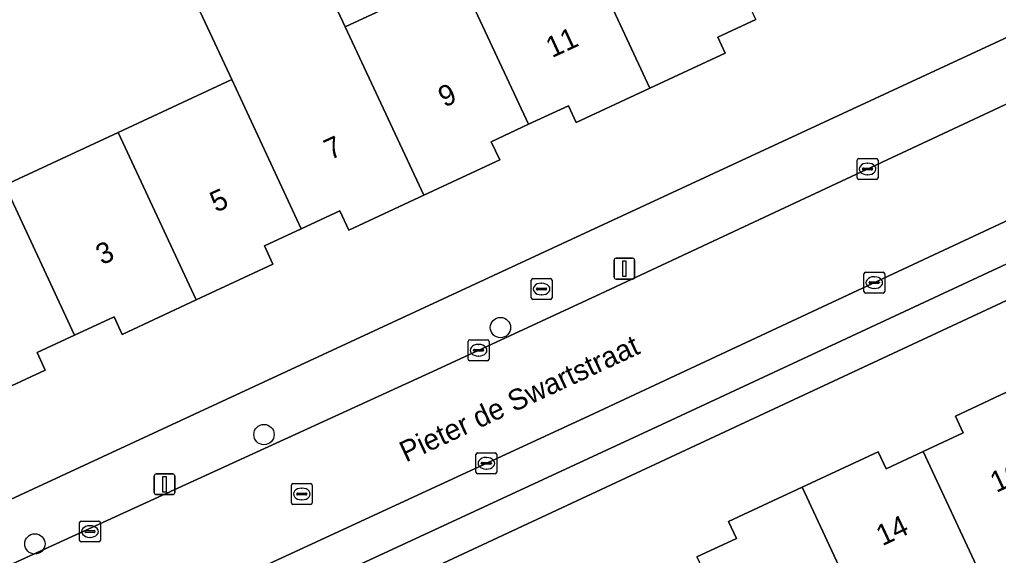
# Model space of a CAD drawing. Extents: x 160030 to 160839, y 385325 to 386450.
# Drawn here: x 160534.81 to 160581.85, y 386043.18 to 386068.94 of the extents above; entities that cross this region are included whole.
import ezdxf

# ---------------------------------------------------------------- set-up
doc = ezdxf.new("R2010")
doc.units = 0
for name, color, linetype in [('IMGEO_Boom', 7, 'Continuous'), ('IMGEO_Brandkraan', 7, 'Continuous'), ('IMGEO_Erf', 7, 'Continuous'), ('IMGEO_Kolk', 7, 'Continuous'), ('IMGEO_Lichtmast', 7, 'Continuous'), ('IMGEO_Openbare_ruimte_label', 7, 'Continuous'), ('IMGEO_Pand', 7, 'Continuous'), ('IMGEO_Pand_nummerreeks', 7, 'Continuous'), ('IMGEO_Parkeervlak_open', 7, 'Continuous'), ('IMGEO_Rijbaan_lokaal_open', 7, 'Continuous'), ('IMGEO_Rioolput', 7, 'Continuous'), ('IMGEO_Voetpad_open', 7, 'Continuous')]:
    doc.layers.add(name, color=color, linetype=linetype)

msp = doc.modelspace()

# ---------------------------------------------------------------- linework, layer by layer
at = {"layer": 'IMGEO_Boom'}
for centre in [(160557.918, 386054.132), (160546.554, 386048.989), (160535.544, 386043.732)]:
    msp.add_circle(centre, 0.489, dxfattribs=at)
at = {"layer": 'IMGEO_Brandkraan'}
for p, q in [((160559.395, 386055.56), (160559.395, 386056.412)), ((160559.47, 386056.486), (160560.322, 386056.486)), ((160559.883, 386056.266), (160559.908, 386056.266)), ((160560.396, 386056.412), (160560.396, 386055.56)), ((160559.654, 386055.98), (160559.654, 386055.992)), ((160560.092, 386055.943), (160559.694, 386055.943)), ((160559.697, 386056.029), (160560.095, 386056.029)), ((160560.138, 386055.992), (160560.138, 386055.98)), ((160560.322, 386055.486), (160559.47, 386055.486)), ((160559.906, 386055.706), (160559.881, 386055.706))]:
    msp.add_line(p, q, dxfattribs=at)
for points in [[(160559.395, 386055.56), (160559.395, 386056.412)], [(160559.47, 386056.486), (160560.322, 386056.486)], [(160560.396, 386056.412), (160560.396, 386055.56)], [(160560.322, 386055.486), (160559.47, 386055.486)]]:
    msp.add_lwpolyline(points, dxfattribs=at)
for centre, radius, start, end in [((160559.472, 386056.41), 0.0765, 91.552, 178.448), ((160559.472, 386056.41), 0.0765, 91.552, 178.448), ((160560.32, 386056.41), 0.0765, 1.552, 88.448), ((160560.32, 386056.41), 0.0765, 1.552, 88.448), ((160559.694, 386055.989), 0.0403, 85.8775, 175.7526), ((160559.691, 386055.979), 0.0366, 178.938, 274.7102), ((160560.095, 386055.986), 0.043, 264.8664, 352.4533), ((160560.099, 386055.991), 0.0386, 1.7309, 96.639), ((160559.472, 386055.562), 0.0765, 181.552, 268.448), ((160559.472, 386055.562), 0.0765, 181.552, 268.448), ((160560.32, 386055.562), 0.0765, 271.552, 358.448), ((160560.32, 386055.562), 0.0765, 271.552, 358.448)]:
    msp.add_arc(centre, radius, start, end, dxfattribs=at)
for centre, major_axis, ratio, start_param, end_param in [((160559.882, 386055.986), (-0.387, 0.002), 0.722429, 4.712389, 7.853982), ((160559.907, 386055.986), (-0.39, 0.002), 0.717154, 1.570796, 4.712389)]:
    msp.add_ellipse(centre, major_axis=major_axis, ratio=ratio, start_param=start_param, end_param=end_param, dxfattribs=at)
at = {"layer": 'IMGEO_Erf'}
for points in [[(160534.1, 386060.977), (160539.552, 386063.515), (160545.005, 386066.052), (160543.486, 386069.315), (160548.938, 386071.853), (160550.457, 386068.59), (160555.909, 386071.127), (160561.362, 386073.664), (160566.815, 386076.202), (160572.267, 386078.739), (160577.72, 386081.277), (160583.172, 386083.814), (160588.625, 386086.352), (160587.155, 386089.512), (160592.606, 386092.049), (160594.077, 386088.889), (160597.353, 386090.413)], [(160529.286, 386043.518), (160611.054, 386081.451)], [(160570.192, 386068.947), (160568.36, 386068.095), (160568.716, 386067.33), (160565.095, 386065.645), (160561.551, 386063.996), (160561.18, 386064.793), (160559.271, 386063.905), (160557.475, 386063.069), (160557.883, 386062.192), (160554.228, 386060.491), (160550.635, 386058.819), (160550.204, 386059.746), (160548.344, 386058.88), (160546.574, 386058.056), (160546.984, 386057.174), (160543.301, 386055.46), (160539.743, 386053.804), (160539.348, 386054.652), (160537.454, 386053.77), (160535.655, 386052.933), (160536.045, 386052.093), (160532.541, 386050.462)], [(160603.606, 386065.395), (160534.041, 386032.952)], [(160567.359, 386043.11), (160569.254, 386043.995), (160568.875, 386044.809), (160572.417, 386046.463), (160576.063, 386048.166), (160576.447, 386047.344), (160578.236, 386048.18), (160580.161, 386049.079), (160579.786, 386049.88), (160583.298, 386051.52)]]:
    msp.add_lwpolyline(points, dxfattribs=at)
at = {"layer": 'IMGEO_Kolk'}
for p, q in [((160575.06, 386061.331), (160575.06, 386062.183)), ((160575.135, 386062.257), (160575.987, 386062.257)), ((160575.548, 386062.037), (160575.573, 386062.037)), ((160576.061, 386062.183), (160576.061, 386061.331)), ((160575.319, 386061.751), (160575.319, 386061.763)), ((160575.757, 386061.714), (160575.359, 386061.714)), ((160575.362, 386061.8), (160575.76, 386061.8)), ((160575.571, 386061.477), (160575.546, 386061.477)), ((160575.803, 386061.763), (160575.803, 386061.751)), ((160575.987, 386061.257), (160575.135, 386061.257)), ((160575.382, 386055.868), (160575.382, 386056.72)), ((160575.457, 386056.794), (160576.309, 386056.794)), ((160576.383, 386056.72), (160576.383, 386055.868)), ((160575.641, 386056.288), (160575.641, 386056.3)), ((160576.079, 386056.251), (160575.681, 386056.251)), ((160575.684, 386056.337), (160576.082, 386056.337)), ((160575.87, 386056.574), (160575.895, 386056.574)), ((160576.125, 386056.3), (160576.125, 386056.288)), ((160576.309, 386055.794), (160575.457, 386055.794)), ((160575.893, 386056.014), (160575.868, 386056.014)), ((160556.367, 386052.616), (160556.367, 386053.468)), ((160556.442, 386053.542), (160557.294, 386053.542)), ((160557.368, 386053.468), (160557.368, 386052.616)), ((160556.626, 386053.036), (160556.626, 386053.048)), ((160557.064, 386052.999), (160556.666, 386052.999)), ((160556.669, 386053.085), (160557.067, 386053.085)), ((160556.855, 386053.322), (160556.88, 386053.322)), ((160557.11, 386053.048), (160557.11, 386053.036)), ((160557.294, 386052.542), (160556.442, 386052.542)), ((160556.878, 386052.762), (160556.853, 386052.762)), ((160556.739, 386047.183), (160556.739, 386048.035)), ((160556.814, 386048.109), (160557.666, 386048.109)), ((160557.227, 386047.889), (160557.252, 386047.889)), ((160557.74, 386048.035), (160557.74, 386047.183)), ((160556.998, 386047.603), (160556.998, 386047.615)), ((160557.436, 386047.566), (160557.038, 386047.566)), ((160557.041, 386047.652), (160557.439, 386047.652)), ((160557.25, 386047.329), (160557.225, 386047.329)), ((160557.482, 386047.615), (160557.482, 386047.603)), ((160557.666, 386047.109), (160556.814, 386047.109)), ((160537.693, 386043.903), (160537.693, 386044.755)), ((160537.768, 386044.829), (160538.62, 386044.829)), ((160538.181, 386044.609), (160538.206, 386044.609)), ((160538.694, 386044.755), (160538.694, 386043.903)), ((160537.952, 386044.323), (160537.952, 386044.335)), ((160538.39, 386044.286), (160537.992, 386044.286)), ((160537.995, 386044.372), (160538.393, 386044.372)), ((160538.204, 386044.049), (160538.179, 386044.049)), ((160538.436, 386044.335), (160538.436, 386044.323)), ((160538.62, 386043.829), (160537.768, 386043.829))]:
    msp.add_line(p, q, dxfattribs=at)
for points in [[(160575.06, 386061.331), (160575.06, 386062.183)], [(160575.135, 386062.257), (160575.987, 386062.257)], [(160576.061, 386062.183), (160576.061, 386061.331)], [(160575.987, 386061.257), (160575.135, 386061.257)], [(160575.382, 386055.868), (160575.382, 386056.72)], [(160575.457, 386056.794), (160576.309, 386056.794)], [(160576.383, 386056.72), (160576.383, 386055.868)], [(160576.309, 386055.794), (160575.457, 386055.794)], [(160556.367, 386052.616), (160556.367, 386053.468)], [(160556.442, 386053.542), (160557.294, 386053.542)], [(160557.368, 386053.468), (160557.368, 386052.616)], [(160557.294, 386052.542), (160556.442, 386052.542)], [(160556.739, 386047.183), (160556.739, 386048.035)], [(160556.814, 386048.109), (160557.666, 386048.109)], [(160557.74, 386048.035), (160557.74, 386047.183)], [(160557.666, 386047.109), (160556.814, 386047.109)], [(160537.693, 386043.903), (160537.693, 386044.755)], [(160537.768, 386044.829), (160538.62, 386044.829)], [(160538.694, 386044.755), (160538.694, 386043.903)], [(160538.62, 386043.829), (160537.768, 386043.829)]]:
    msp.add_lwpolyline(points, dxfattribs=at)
for centre, radius, start, end in [((160575.137, 386062.181), 0.0765, 91.552, 178.448), ((160575.137, 386062.181), 0.0765, 91.552, 178.448), ((160575.985, 386062.181), 0.0765, 1.552, 88.448), ((160575.985, 386062.181), 0.0765, 1.552, 88.448), ((160575.359, 386061.76), 0.0403, 85.8775, 175.7526), ((160575.356, 386061.75), 0.0366, 178.938, 274.7102), ((160575.76, 386061.757), 0.043, 264.8664, 352.4533), ((160575.764, 386061.762), 0.0386, 1.7309, 96.639), ((160575.137, 386061.333), 0.0765, 181.552, 268.448), ((160575.137, 386061.333), 0.0765, 181.552, 268.448), ((160575.985, 386061.333), 0.0765, 271.552, 358.448), ((160575.985, 386061.333), 0.0765, 271.552, 358.448), ((160575.459, 386056.718), 0.0765, 91.552, 178.448), ((160575.459, 386056.718), 0.0765, 91.552, 178.448), ((160576.307, 386056.718), 0.0765, 1.552, 88.448), ((160576.307, 386056.718), 0.0765, 1.552, 88.448), ((160575.681, 386056.297), 0.0403, 85.8775, 175.7526), ((160575.678, 386056.287), 0.0366, 178.938, 274.7102), ((160576.082, 386056.294), 0.043, 264.8664, 352.4533), ((160576.086, 386056.299), 0.0386, 1.7309, 96.639), ((160575.459, 386055.87), 0.0765, 181.552, 268.448), ((160575.459, 386055.87), 0.0765, 181.552, 268.448), ((160576.307, 386055.87), 0.0765, 271.552, 358.448), ((160576.307, 386055.87), 0.0765, 271.552, 358.448), ((160556.444, 386053.466), 0.0765, 91.552, 178.448), ((160556.444, 386053.466), 0.0765, 91.552, 178.448), ((160557.292, 386053.466), 0.0765, 1.552, 88.448), ((160557.292, 386053.466), 0.0765, 1.552, 88.448), ((160556.666, 386053.045), 0.0403, 85.8775, 175.7526), ((160556.663, 386053.035), 0.0366, 178.938, 274.7102), ((160557.067, 386053.042), 0.043, 264.8664, 352.4533), ((160557.071, 386053.047), 0.0386, 1.7309, 96.639), ((160556.444, 386052.618), 0.0765, 181.552, 268.448), ((160556.444, 386052.618), 0.0765, 181.552, 268.448), ((160557.292, 386052.618), 0.0765, 271.552, 358.448), ((160557.292, 386052.618), 0.0765, 271.552, 358.448), ((160556.816, 386048.033), 0.0765, 91.552, 178.448), ((160556.816, 386048.033), 0.0765, 91.552, 178.448), ((160557.664, 386048.033), 0.0765, 1.552, 88.448), ((160557.664, 386048.033), 0.0765, 1.552, 88.448), ((160557.038, 386047.612), 0.0403, 85.8775, 175.7526), ((160557.035, 386047.602), 0.0366, 178.938, 274.7102), ((160557.439, 386047.609), 0.043, 264.8664, 352.4533), ((160557.443, 386047.614), 0.0386, 1.7309, 96.639), ((160556.816, 386047.185), 0.0765, 181.552, 268.448), ((160556.816, 386047.185), 0.0765, 181.552, 268.448), ((160557.664, 386047.185), 0.0765, 271.552, 358.448), ((160557.664, 386047.185), 0.0765, 271.552, 358.448), ((160537.77, 386044.753), 0.0765, 91.552, 178.448), ((160537.77, 386044.753), 0.0765, 91.552, 178.448), ((160538.618, 386044.753), 0.0765, 1.552, 88.448), ((160538.618, 386044.753), 0.0765, 1.552, 88.448), ((160537.992, 386044.332), 0.0403, 85.8775, 175.7526), ((160537.989, 386044.322), 0.0366, 178.938, 274.7102), ((160538.393, 386044.329), 0.043, 264.8664, 352.4533), ((160538.397, 386044.334), 0.0386, 1.7309, 96.639), ((160537.77, 386043.905), 0.0765, 181.552, 268.448), ((160537.77, 386043.905), 0.0765, 181.552, 268.448), ((160538.618, 386043.905), 0.0765, 271.552, 358.448), ((160538.618, 386043.905), 0.0765, 271.552, 358.448)]:
    msp.add_arc(centre, radius, start, end, dxfattribs=at)
for centre, major_axis, ratio, start_param, end_param in [((160575.547, 386061.757), (-0.387, 0.002), 0.722429, 4.712389, 7.853982), ((160575.572, 386061.757), (-0.39, 0.002), 0.717154, 1.570796, 4.712389), ((160575.869, 386056.294), (-0.387, 0.002), 0.722429, 4.712389, 7.853982), ((160575.894, 386056.294), (-0.39, 0.002), 0.717154, 1.570796, 4.712389), ((160556.854, 386053.042), (-0.387, 0.002), 0.722429, 4.712389, 7.853982), ((160556.879, 386053.042), (-0.39, 0.002), 0.717154, 1.570796, 4.712389), ((160557.226, 386047.609), (-0.387, 0.002), 0.722429, 4.712389, 7.853982), ((160557.251, 386047.609), (-0.39, 0.002), 0.717154, 1.570796, 4.712389), ((160538.18, 386044.329), (-0.387, 0.002), 0.722429, 4.712389, 7.853982), ((160538.205, 386044.329), (-0.39, 0.002), 0.717154, 1.570796, 4.712389)]:
    msp.add_ellipse(centre, major_axis=major_axis, ratio=ratio, start_param=start_param, end_param=end_param, dxfattribs=at)
at = {"layer": 'IMGEO_Lichtmast'}
for p, q in [((160563.375, 386056.563), (160563.375, 386057.363)), ((160563.375, 386057.363), (160563.375, 386056.563)), ((160563.475, 386057.463), (160564.265, 386057.463)), ((160564.265, 386057.463), (160563.475, 386057.463)), ((160564.365, 386057.363), (160564.365, 386056.563)), ((160564.365, 386056.563), (160564.365, 386057.363)), ((160564.265, 386056.463), (160563.475, 386056.463)), ((160563.475, 386056.463), (160564.265, 386056.463)), ((160541.28, 386046.202), (160541.28, 386047.002)), ((160541.28, 386047.002), (160541.28, 386046.202)), ((160541.38, 386047.102), (160542.17, 386047.102)), ((160542.17, 386047.102), (160541.38, 386047.102)), ((160542.27, 386047.002), (160542.27, 386046.202)), ((160542.27, 386046.202), (160542.27, 386047.002)), ((160542.17, 386046.102), (160541.38, 386046.102)), ((160541.38, 386046.102), (160542.17, 386046.102))]:
    msp.add_line(p, q, dxfattribs=at)
for points in [[(160563.795, 386057.338), (160563.945, 386057.338), (160563.945, 386056.588), (160563.795, 386056.588), (160563.795, 386057.338)], [(160541.7, 386046.977), (160541.85, 386046.977), (160541.85, 386046.227), (160541.7, 386046.227), (160541.7, 386046.977)]]:
    msp.add_lwpolyline(points, dxfattribs=at)
for centre, start, end in [((160563.475, 386057.363), 90, 180), ((160563.475, 386057.363), 90, 180), ((160564.265, 386057.363), 0, 90), ((160564.265, 386057.363), 360, 90), ((160563.475, 386056.563), 180, 270), ((160563.475, 386056.563), 180, 270), ((160564.265, 386056.563), 270, 0), ((160564.265, 386056.563), 270, 0), ((160541.38, 386047.002), 90, 180), ((160541.38, 386047.002), 90, 180), ((160542.17, 386047.002), 0, 90), ((160542.17, 386047.002), 360, 90), ((160541.38, 386046.202), 180, 270), ((160541.38, 386046.202), 180, 270), ((160542.17, 386046.202), 270, 0), ((160542.17, 386046.202), 270, 0)]:
    msp.add_arc(centre, 0.1, start, end, dxfattribs=at)
at = {"layer": 'IMGEO_Pand'}
for points in [[(160561.362, 386073.664), (160565.095, 386065.645), (160568.716, 386067.33), (160568.36, 386068.095), (160570.192, 386068.947), (160566.815, 386076.202)], [(160555.909, 386071.127), (160559.271, 386063.905), (160561.18, 386064.793), (160561.551, 386063.996), (160565.095, 386065.645), (160561.362, 386073.664)], [(160550.457, 386068.59), (160548.938, 386071.853), (160543.486, 386069.315), (160545.005, 386066.052), (160548.344, 386058.88), (160550.204, 386059.746), (160550.635, 386058.819), (160554.228, 386060.491)], [(160550.457, 386068.59), (160554.228, 386060.491), (160557.883, 386062.192), (160557.475, 386063.069), (160559.271, 386063.905), (160555.909, 386071.127)], [(160539.552, 386063.515), (160543.301, 386055.46), (160546.984, 386057.174), (160546.574, 386058.056), (160548.344, 386058.88), (160545.005, 386066.052)], [(160534.1, 386060.977), (160537.454, 386053.77), (160539.348, 386054.652), (160539.743, 386053.804), (160543.301, 386055.46), (160539.552, 386063.515)], [(160528.622, 386058.428), (160528.491, 386058.367), (160529.095, 386057.069), (160531.953, 386050.926), (160532.259, 386051.069), (160532.541, 386050.462), (160536.045, 386052.093), (160535.655, 386052.933), (160537.454, 386053.77), (160534.1, 386060.977)], [(160583.298, 386051.52), (160579.786, 386049.88), (160580.161, 386049.079), (160578.236, 386048.18), (160581.699, 386040.754), (160581.811, 386040.806), (160582.911, 386038.451), (160588.235, 386040.939), (160587.136, 386043.294)], [(160576.264, 386038.216), (160581.699, 386040.754), (160578.236, 386048.18), (160576.447, 386047.344), (160576.063, 386048.166), (160572.417, 386046.463)], [(160572.417, 386046.463), (160568.875, 386044.809), (160569.254, 386043.995), (160567.359, 386043.11), (160570.827, 386035.676), (160576.264, 386038.216)]]:
    msp.add_lwpolyline(points, close=True, dxfattribs=at)
at = {"layer": 'IMGEO_Parkeervlak_open'}
for points in [[(160602.761, 386068.931), (160586.772, 386061.38), (160562.182, 386049.896), (160535.971, 386037.772), (160523.958, 386032.271)], [(160527.36, 386031.657), (160527.529, 386031.738), (160532.44, 386034.081), (160547.948, 386041.255), (160565.431, 386049.369), (160593.459, 386062.428), (160600.998, 386065.915)]]:
    msp.add_lwpolyline(points, dxfattribs=at)
at = {"layer": 'IMGEO_Rijbaan_lokaal_open'}
msp.add_lwpolyline([(160610.476, 386077.999), (160609.628, 386077.531), (160586.824, 386067.018), (160562.72, 386055.758), (160554.883, 386052.12), (160533.543, 386042.353), (160518.937, 386035.493), (160520.989, 386030.896), (160523.958, 386032.271), (160535.971, 386037.772), (160562.182, 386049.896), (160586.772, 386061.38)], dxfattribs=at)
at = {"layer": 'IMGEO_Rioolput'}
for p, q in [((160547.869, 386045.706), (160547.869, 386046.558)), ((160547.944, 386046.632), (160548.796, 386046.632)), ((160548.357, 386046.412), (160548.382, 386046.412)), ((160548.87, 386046.558), (160548.87, 386045.706)), ((160548.128, 386046.126), (160548.128, 386046.138)), ((160548.566, 386046.089), (160548.168, 386046.089)), ((160548.171, 386046.175), (160548.569, 386046.175)), ((160548.612, 386046.138), (160548.612, 386046.126)), ((160548.796, 386045.632), (160547.944, 386045.632)), ((160548.38, 386045.852), (160548.355, 386045.852))]:
    msp.add_line(p, q, dxfattribs=at)
for points in [[(160547.869, 386045.706), (160547.869, 386046.558)], [(160547.944, 386046.632), (160548.796, 386046.632)], [(160548.87, 386046.558), (160548.87, 386045.706)], [(160548.796, 386045.632), (160547.944, 386045.632)]]:
    msp.add_lwpolyline(points, dxfattribs=at)
for centre, radius, start, end in [((160547.946, 386046.556), 0.0765, 91.552, 178.448), ((160547.946, 386046.556), 0.0765, 91.552, 178.448), ((160548.794, 386046.556), 0.0765, 1.552, 88.448), ((160548.794, 386046.556), 0.0765, 1.552, 88.448), ((160548.168, 386046.135), 0.0403, 85.8775, 175.7526), ((160548.165, 386046.125), 0.0366, 178.938, 274.7102), ((160548.569, 386046.132), 0.043, 264.8664, 352.4533), ((160548.573, 386046.137), 0.0386, 1.7309, 96.639), ((160547.946, 386045.708), 0.0765, 181.552, 268.448), ((160547.946, 386045.708), 0.0765, 181.552, 268.448), ((160548.794, 386045.708), 0.0765, 271.552, 358.448), ((160548.794, 386045.708), 0.0765, 271.552, 358.448)]:
    msp.add_arc(centre, radius, start, end, dxfattribs=at)
for centre, major_axis, ratio, start_param, end_param in [((160548.356, 386046.132), (-0.387, 0.002), 0.722429, 4.712389, 7.853982), ((160548.381, 386046.132), (-0.39, 0.002), 0.717154, 1.570796, 4.712389)]:
    msp.add_ellipse(centre, major_axis=major_axis, ratio=ratio, start_param=start_param, end_param=end_param, dxfattribs=at)
at = {"layer": 'IMGEO_Voetpad_open'}
for points in [[(160610.179, 386086.996), (160608.758, 386086.268), (160611.054, 386081.451), (160529.286, 386043.518), (160527.299, 386042.554), (160516.711, 386037.672), (160518.937, 386035.493), (160533.543, 386042.353), (160554.883, 386052.12), (160562.72, 386055.758), (160586.824, 386067.018)], [(160523.958, 386032.271), (160520.989, 386030.896), (160521.81, 386027.226), (160532.033, 386032.038), (160534.041, 386032.952), (160603.606, 386065.395), (160610.854, 386068.775)], [(160600.998, 386065.915), (160593.459, 386062.428), (160565.431, 386049.369), (160547.948, 386041.255), (160532.44, 386034.081), (160527.529, 386031.738), (160527.36, 386031.657)]]:
    msp.add_lwpolyline(points, dxfattribs=at)

# ---------------------------------------------------------------- texts
at = {"layer": 'IMGEO_Openbare_ruimte_label'}
msp.add_text('Pieter de Swartstraat', height=1, rotation=24.9512, dxfattribs=at).set_placement((160553.371, 386047.643))
at = {"layer": 'IMGEO_Pand_nummerreeks'}
for s, rotation, p in [('11', 24.7289, (160560.394, 386067.082)), ('9', 24.7289, (160555.223, 386064.7)), ('7', 24.7289, (160549.738, 386062.174)), ('5', 24.7289, (160544.253, 386059.648)), ('3', 24.7289, (160538.768, 386057.122)), ('16', 25.0497, (160581.746, 386046.179)), ('14', 25.0496, (160576.269, 386043.619))]:
    msp.add_text(s, height=1, rotation=rotation, dxfattribs=at).set_placement(p)

doc.saveas('drawing.dxf')
